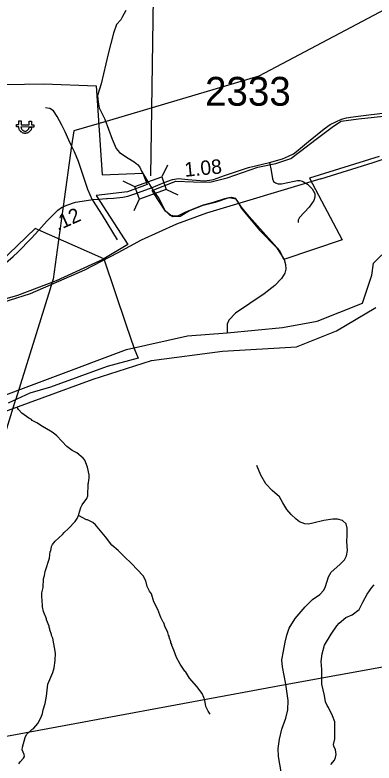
# Model space of a CAD drawing. Extents: x 1248089 to 1457196, y 820910 to 988753.
# Drawn here: x 1377188 to 1380303, y 884759 to 891252 of the extents above; entities that cross this region are included whole.
import ezdxf

# ---------------------------------------------------------------- set-up
doc = ezdxf.new("R2010")
doc.units = 0
for name, color, linetype in [('Exist Boundary Political City Limit New', 7, 'Continuous'), ('Exist Boundary Political City Limit New Hole', 7, 'Continuous'), ('Exist Hydrographic Creek Single Shore', 7, 'Continuous'), ('Exist Hydrographic Misc Water Feature', 7, 'Continuous'), ('Exist Hydrographic River Shore', 7, 'Continuous'), ('Exist Railroad Mainline', 7, 'Continuous'), ('Exist Road Non-System Type 51', 7, 'Continuous'), ('Exist Road Secondary Structure Standard Bridge CELL', 7, 'Continuous'), ('Exist Road Secondary Structure Standard Bridge Number Label', 7, 'Continuous'), ('Exist Road Secondary Type 51 Attributed', 7, 'Continuous'), ('Exist Utilities Electrical Power Substation CELL', 7, 'Continuous'), ('Exist Utilities Electrical Transmission Line', 7, 'Continuous'), ('Map Preparation Boundary City Limit Buffer Line', 7, 'Continuous'), ('Prop GRAU CAT1 Cell', 7, 'Continuous'), ('Prop Lane Lines', 7, 'Continuous')]:
    doc.layers.add(name, color=color, linetype=linetype)

msp = doc.modelspace()

# ---------------------------------------------------------------- linework, layer by layer
at = {"layer": 'Exist Boundary Political City Limit New'}
for points in [[(1376258.5, 890633.1), (1377438.2, 890653.6), (1377892.5, 890638.3), (1377945.4, 889865.9), (1378295.8, 889880.3), (1378333.9, 889781.1), (1378163.4, 889717.2), (1377891.7, 889685.2), (1378166.2, 889259.6), (1377957.8, 889136.6), (1378152.3, 888561.2), (1378222.6, 888357.6), (1378257.9, 888273.9), (1377988, 888201.4), (1377494.7, 888020.6), (1377316.3, 887969), (1377129.3, 887882.3)], [(1378378.8, 889727.9), (1378582.6, 889810.1), (1378737.8, 889804), (1378877.8, 889801), (1379029.9, 889837.5), (1379294.6, 889931.9), (1379449.8, 889962.4), (1379580.6, 890008), (1379665.8, 890068.9), (1379799.7, 890175.5), (1379951.8, 890288.2), (1380018.7, 890330.8), (1380167.8, 890352.1), (1380736.8, 890413)], [(1380345.9, 890022.6), (1379741.8, 889834.5), (1379741.8, 889834.5), (1380024.8, 889301.6), (1379519.7, 889131.1), (1379486.3, 889204.2), (1379218.5, 889502.6), (1379151.6, 889584.8), (1379105.9, 889654.8), (1379042.1, 889664), (1378923.4, 889624.4), (1378807.8, 889597), (1378701.3, 889551.3), (1378622.2, 889502.6), (1378555.2, 889499.5), (1378494.4, 889548.3), (1378390.9, 889709.6), (1378378.8, 889727.9)]]:
    msp.add_lwpolyline(points, dxfattribs=at)
at = {"layer": 'Exist Boundary Political City Limit New Hole'}
msp.add_lwpolyline([(1377957.8, 889136.6), (1377363.5, 889399), (1376751.2, 888812.6), (1376595.4, 888700.6), (1376479.1, 888674.3), (1376531.8, 888639.1), (1376676.6, 888663.3), (1376909.4, 888732.2), (1377212.1, 888821.4), (1377547.9, 888946.6), (1377957.8, 889136.6)], dxfattribs=at)
at = {"layer": 'Exist Hydrographic Creek Single Shore'}
for points in [[(1378149.9, 891290.9), (1378120.3, 891240.5), (1378106.3, 891210), (1378068.1, 891170), (1378043.7, 891093.4), (1377995.1, 890914.2), (1377934.2, 890653.3), (1377904.7, 890553.5), (1377908.2, 890494.4), (1377918.6, 890447.4), (1377967.3, 890348.3), (1378029.8, 890174.3), (1378066.3, 890094.3), (1378095.9, 890059.5), (1378168.9, 890009), (1378222.8, 889977.7), (1378250.6, 889953.4), (1378271.5, 889930.8), (1378285.4, 889896), (1378371.6, 889752)], [(1378371.6, 889752), (1378434.6, 889658.3), (1378488.5, 889559.2), (1378505.9, 889541.8), (1378532, 889515.7), (1378558, 889510.5), (1378599.8, 889508.7), (1378671, 889543.5), (1378822, 889604.7), (1378908.9, 889629), (1379009.7, 889658.6), (1379042.7, 889669.1), (1379067.1, 889670.8), (1379098.4, 889662.1), (1379124.4, 889625.6), (1379154, 889571.6), (1379309.6, 889384.1), (1379457.4, 889232.7), (1379493.9, 889177.1), (1379521.7, 889130.1), (1379535.5, 889085.4), (1379537.2, 889045.4), (1379530.3, 889010.6), (1379500.7, 888965.4), (1379443.4, 888904.5), (1379349.5, 888831.4), (1379101.1, 888665.1), (1379042, 888602.5), (1379028.1, 888569.4), (1379027.7, 888493.4)]]:
    msp.add_lwpolyline(points, dxfattribs=at)
at = {"layer": 'Exist Hydrographic Misc Water Feature'}
for points in [[(1377739.6, 886907), (1377741, 886920.5), (1377758.2, 886976), (1377770.7, 886999.7), (1377811.9, 887054.8), (1377820.4, 887078.6), (1377822.7, 887182.4), (1377826.8, 887190.3), (1377827.4, 887214.3), (1377831.7, 887230.2), (1377832.4, 887262.2), (1377817.8, 887326.5), (1377793, 887387), (1377779.5, 887405.3), (1377724.6, 887452.5), (1377685, 887473.3), (1377637.7, 887506.3), (1377551.7, 887598.2), (1377520.2, 887624.8), (1377496.6, 887641.3), (1377425.4, 887679), (1377378.1, 887712), (1377338.5, 887732.8), (1377330.8, 887741), (1377307, 887753.5), (1377247.9, 887796.8), (1377218.6, 887827.4), (1377205.2, 887851.6)], [(1377221.9, 884753.3), (1377234.2, 884770.9), (1377262.9, 884800.3), (1377271.2, 884816.1), (1377267.6, 884832.2), (1377250.4, 884872.5), (1377252.9, 884898.4), (1377276.8, 884981.9), (1377289.3, 885005.6), (1377334.3, 885050.6), (1377350.5, 885062.2), (1377385.4, 885101.4), (1377414.6, 885156.7), (1377427.3, 885188.4), (1377431.9, 885220.3), (1377449.2, 885275.8), (1377462.6, 885339.5), (1377472.9, 885443.3), (1377517, 885546.2), (1377527.9, 885586), (1377537.3, 885649.8), (1377538.7, 885713.6), (1377517.6, 885842), (1377506.1, 885866.3), (1377506.2, 885874.3), (1377491.1, 885914.6), (1377491.2, 885922.6), (1377483.6, 885938.7), (1377483.8, 885946.7), (1377461, 886003.2), (1377461.2, 886011.2), (1377434.6, 886075.8), (1377427.4, 886115.8), (1377424.9, 886179.8), (1377421.2, 886195.9), (1377422.1, 886235.9), (1377431.1, 886283.7), (1377436.7, 886357.5), (1377445.4, 886387.2), (1377450.1, 886421.2), (1377488.6, 886538.2), (1377493.9, 886594.1), (1377498, 886602), (1377504.8, 886637.8), (1377513.1, 886655.6), (1377535.8, 886685.1), (1377599.1, 886743.6), (1377613.5, 886761.3), (1377652.2, 886794.5), (1377709.6, 886857.1), (1377728, 886880.7), (1377739.6, 886907)], [(1378881.4, 885184.4), (1378863.8, 885208.7), (1378844.8, 885249.1), (1378834, 885305.4), (1378826.5, 885329.5), (1378811.2, 885361.8), (1378766.5, 885422.8), (1378701.2, 885496.6), (1378667.3, 885552.9), (1378661.4, 885556.1), (1378619.9, 885618.7), (1378590, 885674.5), (1378567.3, 885739), (1378548.2, 885779.3), (1378548.5, 885787.3), (1378540.8, 885803.4), (1378541, 885811.4), (1378525.8, 885851.7), (1378526, 885859.7), (1378520.2, 885867.9), (1378514.7, 885892), (1378487.9, 885948.5), (1378478.5, 885976.7), (1378472.6, 885980.9), (1378453.5, 886021.3), (1378428.6, 886090.9), (1378392.5, 886158.5), (1378371.9, 886227), (1378354.5, 886251.3), (1378335.3, 886291.7), (1378324.4, 886340), (1378299.3, 886384.5), (1378199.7, 886492.5), (1378136.9, 886547.9), (1378082.2, 886604.7), (1378027.1, 886650.3), (1377972.7, 886723.4), (1377887, 886827.3), (1377863.4, 886845.7), (1377815.9, 886870.8), (1377807.9, 886870.9), (1377739.6, 886907)], [(1379927.9, 884745.6), (1379958.8, 884784.8), (1379969.3, 884808.6), (1379973.8, 884832.5), (1379968.6, 884872.6), (1379953.4, 884904.9), (1379949.7, 884921), (1379962.8, 884968.7), (1379962, 885116.5), (1379943.1, 885168.9), (1379908.7, 885241.7), (1379897.1, 885257.9), (1379881.7, 885290.2), (1379873, 885346.4), (1379851, 885442.9), (1379849.1, 885572.3), (1379844.2, 885641.2), (1379851.9, 885705.9), (1379874.4, 885782.1), (1379930.5, 885878.8), (1379980, 885949.6), (1380000.6, 885973.2), (1380057.6, 886021.9), (1380114.1, 886044.6), (1380175.1, 886091.2), (1380204.6, 886154.6), (1380244.1, 886225.6), (1380283.3, 886282.8), (1380303.8, 886306.3)]]:
    msp.add_lwpolyline(points, dxfattribs=at)
at = {"layer": 'Exist Hydrographic River Shore'}
for points in [[(1379027.7, 888493.4), (1379508.3, 888538.6), (1379809, 888594.2), (1380201.4, 888749.9), (1380284.8, 888993.4), (1380298.2, 889096.7), (1380371.2, 889169.8)], [(1378989.5, 888335.1), (1379629.9, 888370.5), (1379975.9, 888510.7), (1380317.9, 888713.3)], [(1372771.3, 887996.8), (1373032, 888057.6), (1373303.2, 888104.6), (1373570.9, 888135.6), (1374510.1, 888059.4), (1375600.9, 888050.8), (1376639.8, 887866.5), (1376875.1, 887868.1), (1378155.5, 888347.6), (1378683.5, 888467.3), (1379027.7, 888493.4)], [(1372835.6, 887925.4), (1373161, 887987), (1373347.6, 887988), (1375024.8, 887929.6), (1375646.1, 887902.9), (1376317.9, 887777.2), (1376686.1, 887716.8), (1376979.8, 887767.3), (1377865.2, 888091.9), (1378372.4, 888253.3), (1378989.5, 888335.1)]]:
    msp.add_lwpolyline(points, dxfattribs=at)
at = {"layer": 'Exist Railroad Mainline'}
for points in [[(1379842.5, 889829.6), (1380294.5, 889971.2), (1380584.2, 890066.4)], [(1379842.5, 889829.6), (1378848.4, 889532.8), (1378589.7, 889435.4), (1378283.2, 889297), (1378079.8, 889188.5), (1377792.3, 889038), (1377320.1, 888830.5), (1376951.4, 888715.6)]]:
    msp.add_lwpolyline(points, dxfattribs=at)
at = {"layer": 'Exist Road Non-System Type 51'}
for points in [[(1377679.2, 890115.8), (1377655.6, 890164.3), (1377622.9, 890238.4), (1377595.6, 890296.5), (1377554.7, 890370.6), (1377522, 890420.8), (1377489.3, 890439.4), (1377453.9, 890447.3)], [(1377860.7, 889644.4), (1377819.1, 889738.5), (1377740.1, 889981.8), (1377704.6, 890063.8), (1377679.2, 890115.8)], [(1379396.6, 889971.3), (1379408.9, 889902.5), (1379421.1, 889829.8), (1379432, 889807.3), (1379448.4, 889794.1), (1379471.6, 889787.5), (1379500.2, 889787.5), (1379610.6, 889809.9), (1379637.8, 889816.5), (1379659.6, 889815.2), (1379680.1, 889808.6), (1379690.9, 889802.9)], [(1379690.9, 889802.9), (1379725.1, 889784.8), (1379765.9, 889743.8), (1379787.7, 889704.1), (1379790.5, 889672.4), (1379780.9, 889642), (1379741.4, 889585.1), (1379656.2, 889493.9), (1379644, 889471.4), (1379645.3, 889451.6)], [(1377860.7, 889644.4), (1377944.5, 889513.7), (1378075.3, 889299.5)], [(1379496.8, 884684.1), (1379473.8, 884815.6), (1379470.2, 884884.9), (1379482.6, 884966.6), (1379503.9, 885053.7), (1379537.7, 885147.9), (1379553.7, 885220.8), (1379559, 885300.7), (1379537.7, 885444.7), (1379507.5, 885595.7), (1379502.2, 885656.1), (1379516.4, 885730.8), (1379532.4, 885809), (1379544.8, 885869.4), (1379567.9, 885929.8), (1379617.6, 886015.1), (1379706.4, 886114.6), (1379768.5, 886178.6), (1379832.4, 886223), (1379866.2, 886258.6), (1379882.2, 886290.6), (1379908.8, 886374.1), (1379931.9, 886414.9), (1380004.7, 886482.5), (1380047.3, 886523.3), (1380065.1, 886557.1), (1380073.9, 886603.3), (1380066.8, 886683.3), (1380068.6, 886734.8), (1380068.6, 886797), (1380059.7, 886836.1), (1380029.5, 886864.5), (1379986.9, 886877), (1379946.1, 886877), (1379868, 886864.5), (1379772.1, 886841.4), (1379733, 886832.6), (1379701, 886834.3), (1379656.7, 886853.9), (1379626.5, 886875.2), (1379583.9, 886917.9), (1379546.6, 886960.5), (1379511, 887017.4), (1379482.6, 887068.9), (1379418.7, 887125.8), (1379363.7, 887182.6), (1379319.3, 887257.3), (1379285.5, 887342.6)]]:
    msp.add_lwpolyline(points, dxfattribs=at)
at = {"layer": 'Exist Road Secondary Structure Standard Bridge CELL'}
for p, q in [((1378510, 889948.8), (1378461.5, 889846.5)), ((1378228.7, 889761.3), (1378126.4, 889809.8)), ((1378602.6, 889689), (1378500.3, 889737.5)), ((1378266.7, 889654.7), (1378218.2, 889552.5))]:
    msp.add_line(p, q, dxfattribs=at)
msp.add_lwpolyline([(1378500.3, 889737.5), (1378266.9, 889654.2), (1378228, 889763.3), (1378461.5, 889846.5)], close=True, dxfattribs=at)
at = {"layer": 'Exist Road Secondary Structure Standard Bridge Number Label'}
msp.add_line((1378366.4, 889857), (1378400.9, 892118.8), dxfattribs=at)
at = {"layer": 'Exist Road Secondary Type 51 Attributed'}
for points in [[(1378371.6, 889752), (1378480.8, 889799.4), (1378555.7, 889824.5), (1378605.4, 889831.6), (1378688.6, 889824.5), (1378831.7, 889813.9), (1378874, 889817.9), (1378910.7, 889824.5), (1379004.8, 889858.9), (1379214.7, 889928.9), (1379396.6, 889971.3), (1379509, 890003), (1379560.8, 890026.8), (1379603.1, 890046.6), (1379629, 890067.8), (1379733.9, 890153.7), (1379870.2, 890263.5), (1379923.4, 890300.5), (1380019.4, 890348.1), (1380064.4, 890358.7), (1380097.1, 890364), (1380211.6, 890378.5), (1380375.1, 890399.7)], [(1377911.9, 889653.8), (1377983.3, 889658.1), (1377987.9, 889658.4), (1378043.3, 889661.8), (1378123.7, 889669.8), (1378167.3, 889680.3), (1378227.3, 889700.2), (1378347.2, 889742.5), (1378371.6, 889752)], [(1377395.6, 889384.9), (1377464.2, 889461.4), (1377558.3, 889557.2), (1377592.8, 889582.3), (1377638.3, 889602.7), (1377712, 889626.3), (1377771.7, 889637.3), (1377862.7, 889649.8), (1377911.9, 889653.8)], [(1376497.4, 888662), (1376513.8, 888665.1), (1376573.4, 888680.9), (1376621, 888696.2), (1376673.9, 888728.6), (1376696.7, 888748.8), (1376750.6, 888789.1), (1376795.4, 888828), (1376918.3, 888930.6), (1377087.2, 889082.7), (1377171.8, 889156.6), (1377212.6, 889193.8), (1377328.1, 889311.4), (1377395.6, 889384.9)]]:
    msp.add_lwpolyline(points, dxfattribs=at)
at = {"layer": 'Exist Utilities Electrical Power Substation CELL'}
msp.add_lwpolyline([(1377201.2, 890300.9), (1377220.8, 890300.5), (1377221.4, 890332.7), (1377241.2, 890332.3), (1377240.6, 890300.1), (1377311.4, 890298.8), (1377312, 890331), (1377331.8, 890330.6), (1377331.2, 890298.4), (1377350.7, 890298.1), (1377350.4, 890278.6), (1377330.8, 890279), (1377311, 890279.4), (1377240.2, 890280.7), (1377240.7, 890274.5), (1377241.9, 890269.2), (1377244.2, 890263.5), (1377247.8, 890258), (1377252.4, 890253.1), (1377254.9, 890251.1), (1377257.9, 890249.4), (1377261.7, 890247.2), (1377265.8, 890245.8), (1377270.6, 890244.8), (1377274.2, 890244.4), (1377278.4, 890244.5), (1377283.2, 890245.1), (1377287.5, 890246.3), (1377290.5, 890247.4), (1377293.8, 890249.1), (1377297.2, 890251.5), (1377300.5, 890254.2), (1377303.2, 890257.1), (1377305.4, 890260), (1377306.7, 890262.3), (1377308.2, 890265), (1377309.6, 890268.6), (1377310.2, 890270.8), (1377311, 890274.5), (1377311.3, 890277.3), (1377311.5, 890279.4), (1377333.1, 890279), (1377332.7, 890275.5), (1377332.3, 890272.9), (1377331.7, 890269.6), (1377330.8, 890266.2), (1377329.8, 890262.5), (1377328.6, 890259.4), (1377327.3, 890256.2), (1377325.4, 890252.7), (1377323, 890249.2), (1377320.4, 890245.7), (1377317.8, 890242.7), (1377315.1, 890240), (1377311.4, 890236.8), (1377307.6, 890234), (1377303.3, 890231.6), (1377298.9, 890229.4), (1377295.5, 890228), (1377292.4, 890227.1), (1377289.2, 890226.3), (1377285.4, 890225.5), (1377281.6, 890225.1), (1377278.2, 890224.9), (1377273.8, 890224.9), (1377270.8, 890225.2), (1377267.4, 890225.6), (1377263.8, 890226.4), (1377259, 890227.6), (1377254, 890229.6), (1377249.6, 890231.7), (1377246.1, 890233.8), (1377241.9, 890236.7), (1377238.9, 890239.4), (1377237, 890241), (1377234.6, 890243.5), (1377232.7, 890245.8), (1377230, 890249.1), (1377227.4, 890253.5), (1377225.5, 890257.2), (1377224, 890260.6), (1377223, 890263.8), (1377221.5, 890269), (1377220.7, 890273.3), (1377220.3, 890277.1), (1377220.1, 890281.1), (1377200.9, 890281.5)], close=True, dxfattribs=at)
at = {"layer": 'Exist Utilities Electrical Transmission Line'}
for p, q in [((1377934, 890316.5), (1377917.3, 890311.5)), ((1377679.2, 890115.8), (1377606.2, 889590.4)), ((1377606.2, 889590.4), (1377562.7, 889277.1)), ((1377492.4, 888875), (1377194.5, 887917.6)), ((1377504.8, 888915.1), (1377492.4, 888875)), ((1379533.1, 885439.7), (1382125.5, 885917.3)), ((1376792.8, 884934.9), (1379533.1, 885439.7))]:
    msp.add_line(p, q, dxfattribs=at)
for points in [[(1377934, 890316.5), (1379306.3, 890723.1), (1383543.7, 892970.6), (1384248, 893170.2)], [(1377917.3, 890311.5), (1377697.3, 890246.3), (1377679.2, 890115.8)], [(1377562.7, 889277.1), (1377518.5, 888959.2), (1377504.8, 888915.1)], [(1374314.3, 886699.6), (1375495.8, 887164), (1377027.4, 887380.5), (1377194.5, 887917.6)]]:
    msp.add_lwpolyline(points, dxfattribs=at)
at = {"layer": 'Map Preparation Boundary City Limit Buffer Line'}
for points in [[(1376258.5, 890633.1), (1377438.2, 890653.6), (1377892.5, 890638.3), (1377945.4, 889865.9), (1378295.8, 889880.3), (1378333.9, 889781.1), (1378163.4, 889717.2), (1377891.7, 889685.2), (1378166.2, 889259.6), (1377957.8, 889136.6), (1378152.3, 888561.2), (1378222.6, 888357.6), (1378257.9, 888273.9), (1377988, 888201.4), (1377494.7, 888020.6), (1377316.3, 887969), (1377129.3, 887882.3)], [(1378378.8, 889727.9), (1378582.6, 889810.1), (1378737.8, 889804), (1378877.8, 889801), (1379029.9, 889837.5), (1379294.6, 889931.9), (1379449.8, 889962.4), (1379580.6, 890008), (1379665.8, 890068.9), (1379799.7, 890175.5), (1379951.8, 890288.2), (1380018.7, 890330.8), (1380167.8, 890352.1), (1380736.8, 890413)], [(1380345.9, 890022.6), (1379741.8, 889834.5), (1379741.8, 889834.5), (1380024.8, 889301.6), (1379519.7, 889131.1), (1379486.3, 889204.2), (1379218.5, 889502.6), (1379151.6, 889584.8), (1379105.9, 889654.8), (1379042.1, 889664), (1378923.4, 889624.4), (1378807.8, 889597), (1378701.3, 889551.3), (1378622.2, 889502.6), (1378555.2, 889499.5), (1378494.4, 889548.3), (1378390.9, 889709.6), (1378378.8, 889727.9)]]:
    msp.add_lwpolyline(points, dxfattribs=at)

# ---------------------------------------------------------------- texts
at = {"layer": 'Prop GRAU CAT1 Cell'}
for s, rotation, p in [('1.08', 5.36468, (1378663.5, 889847.5)), ('.12', 24.16247, (1377558.6, 889376.1))]:
    msp.add_text(s, height=125, rotation=rotation, dxfattribs=at).set_placement(p)
at = {"layer": 'Prop Lane Lines'}
msp.add_text('2333', height=250, dxfattribs=at).set_placement((1378836.6, 890464.9))

doc.saveas('drawing.dxf')
